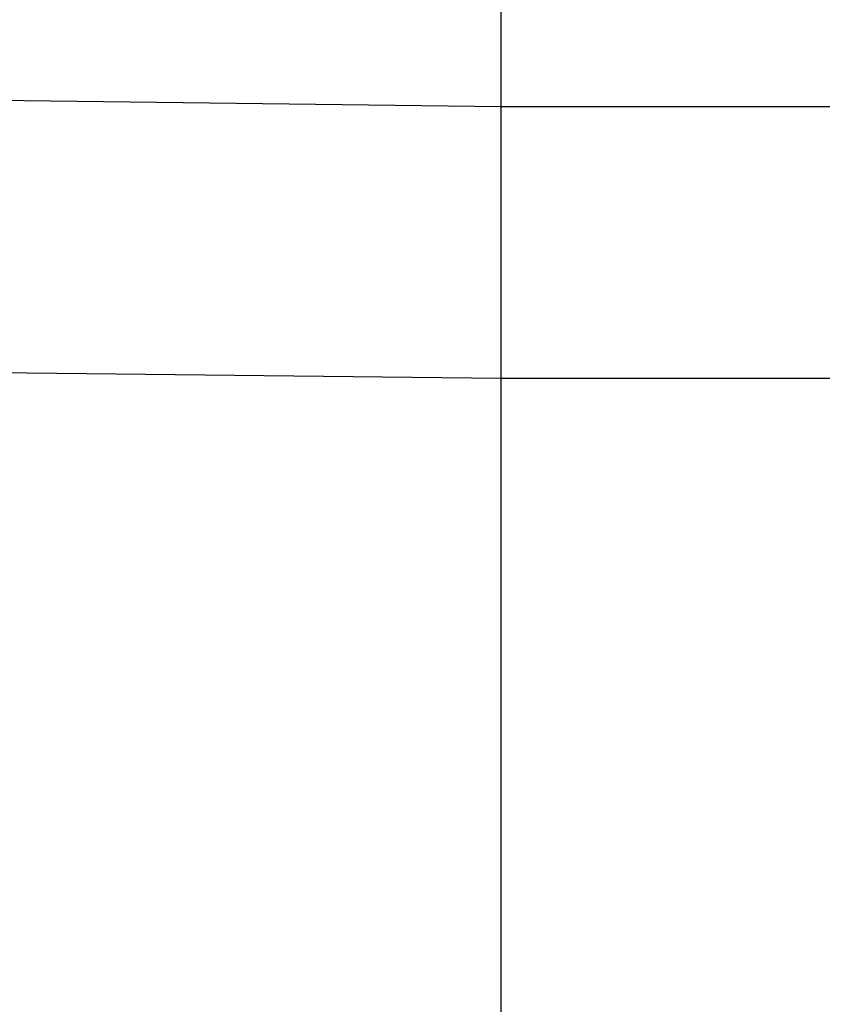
# Model space of a CAD drawing. Extents: x -270 to 272, y -152 to 146.
# Tile 982 of 1056: x 229.53 to 230.59, y -9.88 to -8.58. Entities that reach past the tile are written whole.
import ezdxf

# ---------------------------------------------------------------- set-up
doc = ezdxf.new("R2010")
doc.units = 0
doc.layers.get('0').update_dxf_attribs({"linetype": 'CONTINUOUS'})

msp = doc.modelspace()

# ---------------------------------------------------------------- linework, layer by layer
for p, q in [((230.168, -8.6946), (230.168, -7.0546)), ((228.568, -8.6747), (230.168, -8.6946)), ((230.168, -8.6946), (232.718, -8.6946)), ((230.168, -9.0546), (230.168, -8.6946)), ((230.168, -9.0546), (228.568, -9.0362)), ((232.718, -9.0546), (230.168, -9.0546)), ((230.168, -10.6946), (230.168, -9.0546))]:
    msp.add_line(p, q)

doc.saveas('drawing.dxf')
